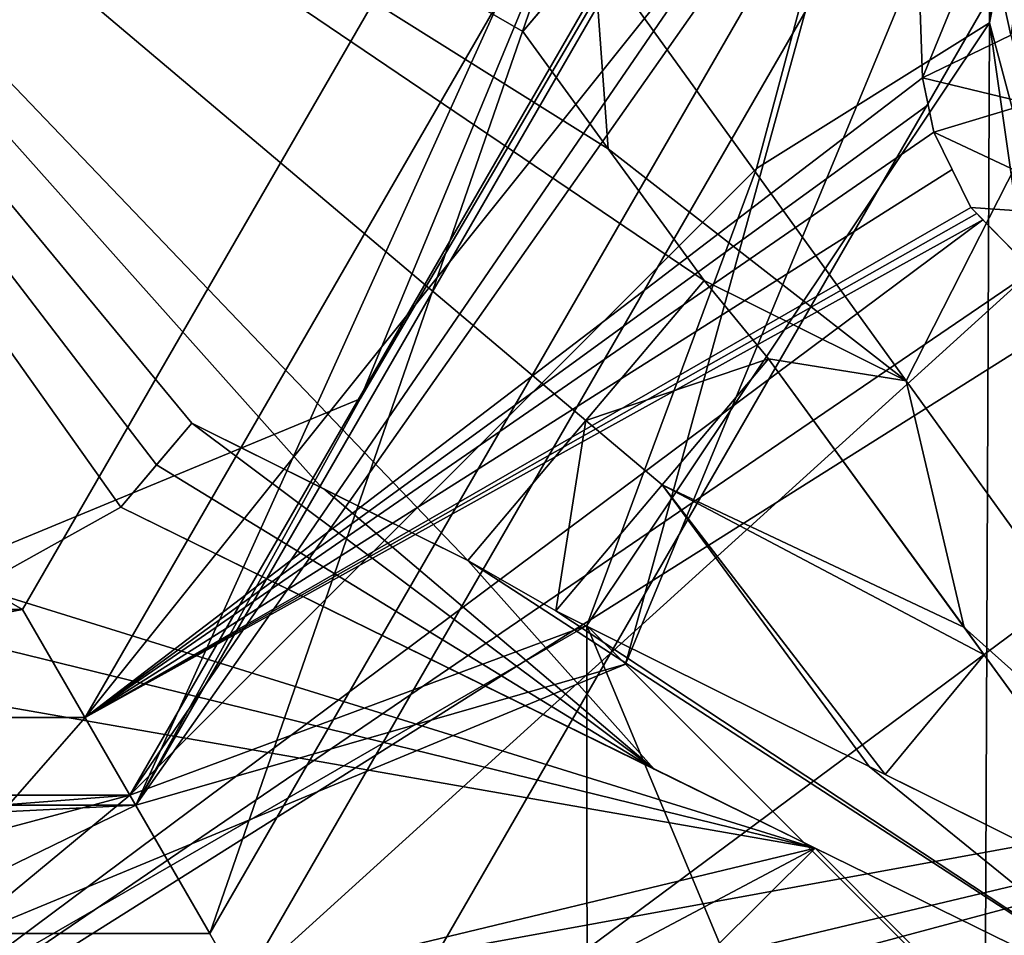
# Model space of a CAD drawing. Header units: millimetres. Extents: x -122 to 122, y -98 to 94.
# Tile 522 of 533: x 73.18 to 77.38, y 66.58 to 70.49. Entities that reach past the tile are written whole.
import ezdxf

# ---------------------------------------------------------------- set-up
doc = ezdxf.new("R2010")
doc.units = ezdxf.units.MM
doc.header["$LTSCALE"] = 26.699852
for name, color, linetype in [('31', 7, 'CONTINUOUS'), ('32', 7, 'CONTINUOUS'), ('35', 7, 'CONTINUOUS'), ('4797', 7, 'CONTINUOUS'), ('4798', 7, 'CONTINUOUS'), ('4800', 7, 'CONTINUOUS'), ('4807', 7, 'CONTINUOUS'), ('4811', 7, 'CONTINUOUS'), ('4814', 7, 'CONTINUOUS'), ('4819', 7, 'CONTINUOUS'), ('4821', 7, 'CONTINUOUS'), ('4822', 7, 'CONTINUOUS'), ('4823', 7, 'CONTINUOUS'), ('4824', 7, 'CONTINUOUS'), ('4826', 7, 'CONTINUOUS'), ('4860', 7, 'CONTINUOUS'), ('4861', 7, 'CONTINUOUS'), ('4862', 7, 'CONTINUOUS'), ('4863', 7, 'CONTINUOUS'), ('4864', 7, 'CONTINUOUS'), ('4865', 7, 'CONTINUOUS'), ('4866', 7, 'CONTINUOUS'), ('4867', 7, 'CONTINUOUS'), ('4868', 7, 'CONTINUOUS'), ('4869', 7, 'CONTINUOUS'), ('5013', 7, 'CONTINUOUS'), ('792', 7, 'CONTINUOUS'), ('793', 7, 'CONTINUOUS'), ('801', 7, 'CONTINUOUS'), ('802', 7, 'CONTINUOUS'), ('804', 7, 'CONTINUOUS'), ('806', 7, 'CONTINUOUS'), ('808', 7, 'CONTINUOUS'), ('810', 7, 'CONTINUOUS'), ('917', 7, 'CONTINUOUS'), ('918', 7, 'CONTINUOUS'), ('919', 7, 'CONTINUOUS'), ('963', 7, 'CONTINUOUS'), ('964', 7, 'CONTINUOUS')]:
    doc.layers.add(name, color=color, linetype=linetype)

msp = doc.modelspace()

# ---------------------------------------------------------------- linework, layer by layer
at = {"layer": '31', "color": 7, "linetype": 'Continuous', "true_color": 0xf5f5f5}
for points in [[(80.6065, 62.8935, -12), (85, 73.5, -12), (74.4996, 65.7056, -12), (80.6065, 62.8935, -12)], [(74.4996, 65.7056, -12), (85, 73.5, -12), (79, 73.5, -12), (74.4996, 65.7056, -12)]]:
    msp.add_3dface(points, dxfattribs=at)
at = {"layer": '32', "color": 7, "linetype": 'Continuous', "true_color": 0xf5f5f5}
msp.add_3dface([(79, 73.5, -15), (80.6065, 62.8935, -15), (74.4996, 65.7056, -15), (79, 73.5, -15)], dxfattribs=at)
at = {"layer": '35', "color": 7, "linetype": 'Continuous', "true_color": 0xf5f5f5}
for points in [[(74.4996, 65.7056, -12), (79, 73.5, -12), (74.4996, 65.7056, -15), (74.4996, 65.7056, -12)], [(79, 73.5, -12), (79, 73.5, -15), (74.4996, 65.7056, -15), (79, 73.5, -12)]]:
    msp.add_3dface(points, dxfattribs=at)
at = {"layer": '4797', "color": 7, "linetype": 'Continuous', "true_color": 0xf5f5f5}
for points in [[(75.4786, 70.6172, 19.8385), (70, 73.5, 20.5), (75.3248, 70.435, 19.8486), (75.4786, 70.6172, 19.8385)], [(75.3248, 70.435, 19.8486), (70, 73.5, 20.5), (75.6897, 69.934, 19.7202), (75.3248, 70.435, 19.8486)], [(75.6897, 69.934, 19.7202), (70, 73.5, 20.5), (76.0986, 69.3726, 19.5595), (75.6897, 69.934, 19.7202)], [(76.0986, 69.3726, 19.5595), (70, 73.5, 20.5), (75.5945, 68.7758, 19.5703), (76.0986, 69.3726, 19.5595)], [(75.5945, 68.7758, 19.5703), (70, 73.5, 20.5), (75.0905, 68.1788, 19.5595), (75.5945, 68.7758, 19.5703)], [(75.0905, 68.1788, 19.5595), (70, 73.5, 20.5), (74.4703, 68.487, 19.7198), (75.0905, 68.1788, 19.5595)], [(74.4703, 68.487, 19.7198), (70, 73.5, 20.5), (73.9135, 68.7637, 19.8486), (74.4703, 68.487, 19.7198)], [(73.9135, 68.7637, 19.8486), (70, 73.5, 20.5), (73.7636, 68.5862, 19.8388), (73.9135, 68.7637, 19.8486)], [(73.7636, 68.5862, 19.8388), (70, 73.5, 20.5), (73.6111, 68.4056, 19.8269), (73.7636, 68.5862, 19.8388)], [(73.6111, 68.4056, 19.8269), (70, 73.5, 20.5), (72.9957, 68.0636, 19.835), (73.6111, 68.4056, 19.8269)], [(76.9599, 68.9443, 19.2944), (79.2773, 73.5, 18.9925), (75.6273, 70.7932, 19.8269), (76.9599, 68.9443, 19.2944)], [(77.5107, 68.1803, 19.017), (79.2773, 73.5, 18.9925), (76.9599, 68.9443, 19.2944), (77.5107, 68.1803, 19.017)], [(76.5724, 66.9521, 18.9925), (73.6111, 68.4056, 19.8269), (72.9957, 68.0636, 19.835), (76.5724, 66.9521, 18.9925)], [(75.8819, 67.291, 19.2238), (73.6111, 68.4056, 19.8269), (76.5724, 66.9521, 18.9925), (75.8819, 67.291, 19.2238)], [(73.067, 67.811, 19.7783), (76.5724, 66.9521, 18.9925), (72.9957, 68.0636, 19.835), (73.067, 67.811, 19.7783)], [(73.1402, 67.5517, 19.7175), (76.5724, 66.9521, 18.9925), (73.067, 67.811, 19.7783), (73.1402, 67.5517, 19.7175)], [(72.4409, 65.9567, 19.4069), (76.5724, 66.9521, 18.9925), (73.1402, 67.5517, 19.7175), (72.4409, 65.9567, 19.4069)], [(76.5724, 66.9521, 18.9925), (71.7575, 64.3979, 18.9948), (73.9609, 64.3566, 18.7536), (76.5724, 66.9521, 18.9925)], [(71.7575, 64.3979, 18.9948), (76.5724, 66.9521, 18.9925), (72.4409, 65.9567, 19.4069), (71.7575, 64.3979, 18.9948)], [(82.4451, 61.0549, 14.625), (76.5724, 66.9521, 18.9925), (73.9609, 64.3566, 18.7536), (82.4451, 61.0549, 14.625)], [(76.5724, 66.9521, 18.9925), (82.4451, 61.0549, 14.625), (78.2377, 66.1347, 18.3364), (76.5724, 66.9521, 18.9925)]]:
    msp.add_3dface(points, dxfattribs=at)
at = {"layer": '4798', "color": 7, "linetype": 'Continuous', "true_color": 0xf5f5f5}
for points in [[(77.981, 73.5, -10), (73.9905, 66.5883, -10), (77.981, 73.5, -66.4045), (77.981, 73.5, -10)], [(77.981, 73.5, -66.4045), (73.9905, 66.5883, -10), (73.9905, 66.5883, -66.4045), (77.981, 73.5, -66.4045)], [(73.9905, 66.5883, -10), (66.0095, 66.5883, -10), (73.9905, 66.5883, -66.4045), (73.9905, 66.5883, -10)], [(73.9905, 66.5883, -66.4045), (66.0095, 66.5883, -10), (66.0095, 66.5883, -66.4045), (73.9905, 66.5883, -66.4045)]]:
    msp.add_3dface(points, dxfattribs=at)
at = {"layer": '4800', "color": 7, "linetype": 'Continuous', "true_color": 0xf5f5f5}
for points in [[(76.3733, 69.0384, 19.4483), (75.9197, 68.5013, 19.457), (77.2079, 67.8923, 19.0404), (76.3733, 69.0384, 19.4483)], [(75.9197, 68.5013, 19.457), (75.466, 67.964, 19.4483), (76.8022, 67.2999, 19.0169), (75.9197, 68.5013, 19.457)], [(77.2079, 67.8923, 19.0404), (75.9197, 68.5013, 19.457), (77.2923, 67.7764, 18.9948), (77.2079, 67.8923, 19.0404)], [(77.2923, 67.7764, 18.9948), (75.9197, 68.5013, 19.457), (76.8705, 67.266, 18.9925), (77.2923, 67.7764, 18.9948)], [(76.8705, 67.266, 18.9925), (75.9197, 68.5013, 19.457), (76.8022, 67.2999, 19.0169), (76.8705, 67.266, 18.9925)], [(77.2923, 67.7764, 18.9948), (76.8705, 67.266, 18.9925), (78.1142, 66.648, 18.5075), (77.2923, 67.7764, 18.9948)]]:
    msp.add_3dface(points, dxfattribs=at)
at = {"layer": '4807', "color": 7, "linetype": 'Continuous', "true_color": 0xf5f5f5}
for points in [[(77.8392, 67.0364, 11), (77.2889, 66.1948, 11), (77.8154, 66.977, 1.1922), (77.8392, 67.0364, 11)], [(77.2889, 66.1948, 11), (77.2971, 66.2029, 1.25), (77.8154, 66.977, 1.1922), (77.2889, 66.1948, 11)]]:
    msp.add_3dface(points, dxfattribs=at)
at = {"layer": '4811', "color": 7, "linetype": 'Continuous', "true_color": 0xf5f5f5}
msp.add_3dface([(77.9924, 65.4841, 12), (77.2889, 66.1948, 11), (77.8392, 67.0364, 11), (77.9924, 65.4841, 12)], dxfattribs=at)
at = {"layer": '4814', "color": 7, "linetype": 'Continuous', "true_color": 0xf5f5f5}
for points in [[(63.6145, 73.5, -68), (76.3855, 73.5, -68), (73.1918, 67.9698, -68), (63.6145, 73.5, -68)], [(66.8082, 67.9698, -68), (63.6145, 73.5, -68), (73.1918, 67.9698, -68), (66.8082, 67.9698, -68)]]:
    msp.add_3dface(points, dxfattribs=at)
at = {"layer": '4819', "color": 7, "linetype": 'Continuous', "true_color": 0xf5f5f5}
for points in [[(73.1918, 67.9698, -68), (76.3855, 73.5, -68), (73.9905, 66.5883, -66.4045), (73.1918, 67.9698, -68)], [(76.3855, 73.5, -68), (77.981, 73.5, -66.4045), (73.9905, 66.5883, -66.4045), (76.3855, 73.5, -68)], [(66.8082, 67.9698, -68), (73.1918, 67.9698, -68), (66.0095, 66.5883, -66.4045), (66.8082, 67.9698, -68)], [(73.1918, 67.9698, -68), (73.9905, 66.5883, -66.4045), (66.0095, 66.5883, -66.4045), (73.1918, 67.9698, -68)]]:
    msp.add_3dface(points, dxfattribs=at)
at = {"layer": '4821', "color": 7, "linetype": 'Continuous', "true_color": 0xf5f5f5}
for points in [[(77.9175, 73.5, 0.2556), (78, 67.9, 1.0205), (77.3157, 70.4722, 0.2556), (77.9175, 73.5, 0.2556)], [(77.2971, 66.2029, 1.25), (75.5985, 67.9015, 0.2556), (77.3157, 70.4722, 0.2556), (77.2971, 66.2029, 1.25)], [(77.8154, 66.977, 1.1922), (77.2971, 66.2029, 1.25), (77.3157, 70.4722, 0.2556), (77.8154, 66.977, 1.1922)], [(78, 67.9, 1.0205), (77.8154, 66.977, 1.1922), (77.3157, 70.4722, 0.2556), (78, 67.9, 1.0205)]]:
    msp.add_3dface(points, dxfattribs=at)
at = {"layer": '4822', "color": 7, "linetype": 'Continuous', "true_color": 0xf5f5f5}
for points in [[(75.5985, 67.9015, 0.2556), (75.6, 65.5, 1.0205), (72.0493, 65.8523, 0.2556), (75.5985, 67.9015, 0.2556)], [(76.5241, 65.6851, 1.1923), (75.6, 65.5, 1.0205), (75.5985, 67.9015, 0.2556), (76.5241, 65.6851, 1.1923)], [(77.2971, 66.2029, 1.25), (76.5241, 65.6851, 1.1923), (75.5985, 67.9015, 0.2556), (77.2971, 66.2029, 1.25)]]:
    msp.add_3dface(points, dxfattribs=at)
at = {"layer": '4823', "color": 7, "linetype": 'Continuous', "true_color": 0xf5f5f5}
for points in [[(77.3, 73.5, -10), (73.65, 67.178, -10), (77.981, 73.5, -10), (77.3, 73.5, -10)], [(77.981, 73.5, -10), (73.65, 67.178, -10), (73.9905, 66.5883, -10), (77.981, 73.5, -10)], [(73.65, 67.178, -10), (66.35, 67.178, -10), (66.0095, 66.5883, -10), (73.65, 67.178, -10)], [(73.9905, 66.5883, -10), (73.65, 67.178, -10), (66.0095, 66.5883, -10), (73.9905, 66.5883, -10)]]:
    msp.add_3dface(points, dxfattribs=at)
at = {"layer": '4824', "color": 7, "linetype": 'Continuous', "true_color": 0xf5f5f5}
for points in [[(73.65, 67.178, -10), (77.3, 73.5, -10), (76.322, 69.85, -0.6683), (73.65, 67.178, -10)], [(77.3, 73.5, -10), (77.3, 73.5, -0.6683), (76.322, 69.85, -0.6683), (77.3, 73.5, -10)], [(73.65, 67.178, -0.6683), (73.65, 67.178, -10), (76.322, 69.85, -0.6683), (73.65, 67.178, -0.6683)], [(66.35, 67.178, -10), (73.65, 67.178, -10), (66.35, 67.178, -0.6683), (66.35, 67.178, -10)], [(66.35, 67.178, -0.6683), (73.65, 67.178, -10), (70, 66.2, -0.6683), (66.35, 67.178, -0.6683)], [(70, 66.2, -0.6683), (73.65, 67.178, -10), (73.65, 67.178, -0.6683), (70, 66.2, -0.6683)]]:
    msp.add_3dface(points, dxfattribs=at)
at = {"layer": '4826', "color": 7, "linetype": 'Continuous', "true_color": 0xf5f5f5}
for points in [[(76.322, 69.85, -0.6683), (77.3, 73.5, -0.6683), (77.3157, 70.4722, 0.2556), (76.322, 69.85, -0.6683)], [(77.3157, 70.4722, 0.2556), (77.3, 73.5, -0.6683), (77.4686, 73.5, -0.1127), (77.3157, 70.4722, 0.2556)], [(77.9175, 73.5, 0.2556), (77.3157, 70.4722, 0.2556), (77.4686, 73.5, -0.1127), (77.9175, 73.5, 0.2556)], [(75.5985, 67.9015, 0.2556), (76.322, 69.85, -0.6683), (77.3157, 70.4722, 0.2556), (75.5985, 67.9015, 0.2556)], [(73.65, 67.178, -0.6683), (76.322, 69.85, -0.6683), (75.5985, 67.9015, 0.2556), (73.65, 67.178, -0.6683)], [(73.65, 67.178, -0.6683), (75.5985, 67.9015, 0.2556), (72.0493, 65.8523, 0.2556), (73.65, 67.178, -0.6683)], [(70, 66.2, -0.6683), (73.65, 67.178, -0.6683), (72.0493, 65.8523, 0.2556), (70, 66.2, -0.6683)]]:
    msp.add_3dface(points, dxfattribs=at)
at = {"layer": '4860', "color": 7, "linetype": 'Continuous', "true_color": 0xf5f5f5}
for points in [[(76.9599, 68.9443, 19.2944), (75.6273, 70.7932, 19.8269), (76.9595, 68.9449, 20.336), (76.9599, 68.9443, 19.2944)], [(75.6273, 70.7932, 19.8269), (75.6273, 70.7932, 20.8496), (76.9595, 68.9449, 20.336), (75.6273, 70.7932, 19.8269)], [(78.6409, 66.6122, 19.4132), (76.9599, 68.9443, 19.2944), (76.9595, 68.9449, 20.336), (78.6409, 66.6122, 19.4132)], [(77.5107, 68.1803, 19.017), (76.9599, 68.9443, 19.2944), (78.6409, 66.6122, 19.4132), (77.5107, 68.1803, 19.017)]]:
    msp.add_3dface(points, dxfattribs=at)
at = {"layer": '4861', "color": 7, "linetype": 'Continuous', "true_color": 0xf5f5f5}
for points in [[(75.4786, 70.6172, 19.8385), (75.3248, 70.435, 19.8486), (75.6273, 70.7932, 20.8496), (75.4786, 70.6172, 19.8385)], [(75.6273, 70.7932, 20.8496), (75.3248, 70.435, 19.8486), (75.3248, 70.435, 20.8706), (75.6273, 70.7932, 20.8496)]]:
    msp.add_3dface(points, dxfattribs=at)
at = {"layer": '4862', "color": 7, "linetype": 'Continuous', "true_color": 0xf5f5f5}
for points in [[(75.3248, 70.435, 19.8486), (75.6897, 69.934, 19.7202), (75.3248, 70.435, 20.8706), (75.3248, 70.435, 19.8486)], [(75.3248, 70.435, 20.8706), (75.6897, 69.934, 19.7202), (75.6898, 69.9338, 20.7465), (75.3248, 70.435, 20.8706)], [(75.6897, 69.934, 19.7202), (76.0986, 69.3726, 19.5595), (75.6898, 69.9338, 20.7465), (75.6897, 69.934, 19.7202)], [(76.0986, 69.3726, 19.5595), (76.0986, 69.3726, 20.5915), (75.6898, 69.9338, 20.7465), (76.0986, 69.3726, 19.5595)]]:
    msp.add_3dface(points, dxfattribs=at)
at = {"layer": '4863', "color": 7, "linetype": 'Continuous', "true_color": 0xf5f5f5}
for points in [[(76.0986, 69.3726, 20.5915), (75.5945, 68.7758, 19.5703), (75.5944, 68.7756, 20.6019), (76.0986, 69.3726, 20.5915)], [(76.0986, 69.3726, 19.5595), (75.5945, 68.7758, 19.5703), (76.0986, 69.3726, 20.5915), (76.0986, 69.3726, 19.5595)], [(75.5945, 68.7758, 19.5703), (75.0905, 68.1788, 19.5595), (75.5944, 68.7756, 20.6019), (75.5945, 68.7758, 19.5703)], [(75.0905, 68.1788, 19.5595), (75.0905, 68.1788, 20.5915), (75.5944, 68.7756, 20.6019), (75.0905, 68.1788, 19.5595)]]:
    msp.add_3dface(points, dxfattribs=at)
at = {"layer": '4864', "color": 7, "linetype": 'Continuous', "true_color": 0xf5f5f5}
for points in [[(74.4703, 68.487, 19.7198), (73.9135, 68.7637, 19.8486), (74.4766, 68.4839, 20.7447), (74.4703, 68.487, 19.7198)], [(73.9135, 68.7637, 19.8486), (73.9135, 68.7637, 20.8706), (74.4766, 68.4839, 20.7447), (73.9135, 68.7637, 19.8486)], [(75.0905, 68.1788, 19.5595), (74.4703, 68.487, 19.7198), (75.0905, 68.1788, 20.5915), (75.0905, 68.1788, 19.5595)], [(75.0905, 68.1788, 20.5915), (74.4703, 68.487, 19.7198), (74.4766, 68.4839, 20.7447), (75.0905, 68.1788, 20.5915)]]:
    msp.add_3dface(points, dxfattribs=at)
at = {"layer": '4865', "color": 7, "linetype": 'Continuous', "true_color": 0xf5f5f5}
for points in [[(73.9135, 68.7637, 19.8486), (73.7636, 68.5862, 19.8388), (73.6111, 68.4056, 20.8496), (73.9135, 68.7637, 19.8486)], [(73.9135, 68.7637, 19.8486), (73.6111, 68.4056, 20.8496), (73.7636, 68.5862, 20.8611), (73.9135, 68.7637, 19.8486)], [(73.9135, 68.7637, 20.8706), (73.9135, 68.7637, 19.8486), (73.7636, 68.5862, 20.8611), (73.9135, 68.7637, 20.8706)], [(73.7636, 68.5862, 19.8388), (73.6111, 68.4056, 19.8269), (73.6111, 68.4056, 20.8496), (73.7636, 68.5862, 19.8388)]]:
    msp.add_3dface(points, dxfattribs=at)
at = {"layer": '4866', "color": 7, "linetype": 'Continuous', "true_color": 0xf5f5f5}
for points in [[(73.6111, 68.4056, 19.8269), (75.8819, 67.291, 19.2238), (73.6111, 68.4056, 20.8496), (73.6111, 68.4056, 19.8269)], [(73.6111, 68.4056, 20.8496), (75.8819, 67.291, 19.2238), (75.8856, 67.2892, 20.2667), (73.6111, 68.4056, 20.8496)], [(75.8819, 67.291, 19.2238), (76.5724, 66.9521, 18.9925), (75.8856, 67.2892, 20.2667), (75.8819, 67.291, 19.2238)], [(76.5724, 66.9521, 18.9925), (78.2377, 66.1347, 18.3364), (75.8856, 67.2892, 20.2667), (76.5724, 66.9521, 18.9925)], [(78.2377, 66.1347, 18.3364), (78.2377, 66.1347, 19.4132), (75.8856, 67.2892, 20.2667), (78.2377, 66.1347, 18.3364)]]:
    msp.add_3dface(points, dxfattribs=at)
at = {"layer": '4867', "color": 7, "linetype": 'Continuous', "true_color": 0xf5f5f5}
for points in [[(76.8022, 67.2999, 19.0169), (75.466, 67.964, 19.4483), (76.8021, 67.3, 20.0683), (76.8022, 67.2999, 19.0169)], [(75.466, 67.964, 19.4483), (75.466, 67.964, 20.4842), (76.8021, 67.3, 20.0683), (75.466, 67.964, 19.4483)], [(78.1142, 66.648, 19.5778), (76.8022, 67.2999, 19.0169), (76.8021, 67.3, 20.0683), (78.1142, 66.648, 19.5778)], [(76.8705, 67.266, 18.9925), (76.8022, 67.2999, 19.0169), (78.1142, 66.648, 19.5778), (76.8705, 67.266, 18.9925)], [(78.1142, 66.648, 18.5075), (76.8705, 67.266, 18.9925), (78.1142, 66.648, 19.5778), (78.1142, 66.648, 18.5075)]]:
    msp.add_3dface(points, dxfattribs=at)
at = {"layer": '4868', "color": 7, "linetype": 'Continuous', "true_color": 0xf5f5f5}
for points in [[(75.9197, 68.5013, 19.457), (76.3733, 69.0384, 19.4483), (75.9197, 68.5013, 20.4927), (75.9197, 68.5013, 19.457)], [(76.3733, 69.0384, 19.4483), (76.3733, 69.0384, 20.4842), (75.9197, 68.5013, 20.4927), (76.3733, 69.0384, 19.4483)], [(75.466, 67.964, 19.4483), (75.9197, 68.5013, 19.457), (75.466, 67.964, 20.4842), (75.466, 67.964, 19.4483)], [(75.466, 67.964, 20.4842), (75.9197, 68.5013, 19.457), (75.9197, 68.5013, 20.4927), (75.466, 67.964, 20.4842)]]:
    msp.add_3dface(points, dxfattribs=at)
at = {"layer": '4869', "color": 7, "linetype": 'Continuous', "true_color": 0xf5f5f5}
for points in [[(76.3733, 69.0384, 19.4483), (77.2079, 67.8923, 19.0404), (76.3733, 69.0384, 20.4842), (76.3733, 69.0384, 19.4483)], [(76.3733, 69.0384, 20.4842), (77.2079, 67.8923, 19.0404), (77.2075, 67.8929, 20.0912), (76.3733, 69.0384, 20.4842)], [(77.2079, 67.8923, 19.0404), (77.2923, 67.7764, 18.9948), (77.2075, 67.8929, 20.0912), (77.2079, 67.8923, 19.0404)], [(77.2923, 67.7764, 18.9948), (78.1142, 66.648, 18.5075), (77.2075, 67.8929, 20.0912), (77.2923, 67.7764, 18.9948)], [(78.1142, 66.648, 18.5075), (78.1142, 66.648, 19.5778), (77.2075, 67.8929, 20.0912), (78.1142, 66.648, 18.5075)]]:
    msp.add_3dface(points, dxfattribs=at)
at = {"layer": '5013', "color": 7, "linetype": 'Continuous', "true_color": 0xf5f5f5}
for points in [[(75.6273, 70.7932, 20.8496), (75.3248, 70.435, 20.8706), (75.6898, 69.9338, 20.7465), (75.6273, 70.7932, 20.8496)], [(76.9595, 68.9449, 20.336), (75.6273, 70.7932, 20.8496), (75.6898, 69.9338, 20.7465), (76.9595, 68.9449, 20.336)], [(76.0986, 69.3726, 20.5915), (76.9595, 68.9449, 20.336), (75.6898, 69.9338, 20.7465), (76.0986, 69.3726, 20.5915)], [(76.0986, 69.3726, 20.5915), (75.5944, 68.7756, 20.6019), (76.3733, 69.0384, 20.4842), (76.0986, 69.3726, 20.5915)], [(76.9595, 68.9449, 20.336), (76.0986, 69.3726, 20.5915), (76.3733, 69.0384, 20.4842), (76.9595, 68.9449, 20.336)], [(76.3733, 69.0384, 20.4842), (75.5944, 68.7756, 20.6019), (75.9197, 68.5013, 20.4927), (76.3733, 69.0384, 20.4842)], [(76.9595, 68.9449, 20.336), (76.3733, 69.0384, 20.4842), (77.2075, 67.8929, 20.0912), (76.9595, 68.9449, 20.336)], [(78.6409, 66.6122, 19.4132), (76.9595, 68.9449, 20.336), (77.2075, 67.8929, 20.0912), (78.6409, 66.6122, 19.4132)], [(75.5944, 68.7756, 20.6019), (75.0905, 68.1788, 20.5915), (75.466, 67.964, 20.4842), (75.5944, 68.7756, 20.6019)], [(75.5944, 68.7756, 20.6019), (75.466, 67.964, 20.4842), (75.9197, 68.5013, 20.4927), (75.5944, 68.7756, 20.6019)], [(73.9135, 68.7637, 20.8706), (73.7636, 68.5862, 20.8611), (75.8856, 67.2892, 20.2667), (73.9135, 68.7637, 20.8706)], [(74.4766, 68.4839, 20.7447), (73.9135, 68.7637, 20.8706), (75.8856, 67.2892, 20.2667), (74.4766, 68.4839, 20.7447)], [(73.7636, 68.5862, 20.8611), (73.6111, 68.4056, 20.8496), (75.8856, 67.2892, 20.2667), (73.7636, 68.5862, 20.8611)], [(75.0905, 68.1788, 20.5915), (74.4766, 68.4839, 20.7447), (75.8856, 67.2892, 20.2667), (75.0905, 68.1788, 20.5915)], [(78.2377, 66.1347, 19.4132), (75.0905, 68.1788, 20.5915), (75.8856, 67.2892, 20.2667), (78.2377, 66.1347, 19.4132)], [(75.0905, 68.1788, 20.5915), (78.2377, 66.1347, 19.4132), (75.466, 67.964, 20.4842), (75.0905, 68.1788, 20.5915)], [(75.466, 67.964, 20.4842), (78.2377, 66.1347, 19.4132), (76.8021, 67.3, 20.0683), (75.466, 67.964, 20.4842)], [(78.1142, 66.648, 19.5778), (78.6409, 66.6122, 19.4132), (77.2075, 67.8929, 20.0912), (78.1142, 66.648, 19.5778)], [(78.2377, 66.1347, 19.4132), (78.1142, 66.648, 19.5778), (76.8021, 67.3, 20.0683), (78.2377, 66.1347, 19.4132)]]:
    msp.add_3dface(points, dxfattribs=at)
at = {"layer": '792', "color": 7, "linetype": 'Continuous', "true_color": 0xf5f5f5}
for points in [[(78.25, 73.5, -15), (74.125, 66.3553, -15), (82, 73.5, -15), (78.25, 73.5, -15)], [(82, 73.5, -15), (74.125, 66.3553, -15), (80.3912, 67.4992, -15), (82, 73.5, -15)], [(80.3912, 67.4992, -15), (74.125, 66.3553, -15), (64, 63.1077, -15), (80.3912, 67.4992, -15)], [(76, 63.1077, -15), (80.3912, 67.4992, -15), (64, 63.1077, -15), (76, 63.1077, -15)]]:
    msp.add_3dface(points, dxfattribs=at)
at = {"layer": '793', "color": 7, "linetype": 'Continuous', "true_color": 0xf5f5f5}
for points in [[(77.2869, 69.6317, -28.55), (77.4999, 69.4136, -28.55), (71.6239, 65.4119, -28.55), (77.2869, 69.6317, -28.55)], [(77.4999, 69.4136, -28.55), (77.7124, 69.2494, -28.55), (71.6239, 65.4119, -28.55), (77.4999, 69.4136, -28.55)], [(77.7124, 69.2494, -28.55), (80.3912, 67.4992, -28.55), (71.6239, 65.4119, -28.55), (77.7124, 69.2494, -28.55)], [(64, 63.1077, -28.55), (59.6088, 67.4992, -28.55), (76, 63.1077, -28.55), (64, 63.1077, -28.55)], [(76, 63.1077, -28.55), (59.6088, 67.4992, -28.55), (71.6239, 65.4119, -28.55), (76, 63.1077, -28.55)], [(80.3912, 67.4992, -28.55), (76, 63.1077, -28.55), (71.6239, 65.4119, -28.55), (80.3912, 67.4992, -28.55)]]:
    msp.add_3dface(points, dxfattribs=at)
at = {"layer": '801', "color": 7, "linetype": 'Continuous', "true_color": 0xf5f5f5}
for points in [[(76.9175, 73.5, -16.3325), (76.9175, 73.5, -27.2175), (73.4587, 67.5093, -27.2175), (76.9175, 73.5, -16.3325)], [(76.9175, 73.5, -16.3325), (73.4587, 67.5093, -27.2175), (73.4587, 67.5093, -16.3325), (76.9175, 73.5, -16.3325)], [(73.4587, 67.5093, -27.2175), (66.5413, 67.5093, -27.2175), (73.4587, 67.5093, -16.3325), (73.4587, 67.5093, -27.2175)], [(73.4587, 67.5093, -16.3325), (66.5413, 67.5093, -27.2175), (66.5413, 67.5093, -16.3325), (73.4587, 67.5093, -16.3325)]]:
    msp.add_3dface(points, dxfattribs=at)
at = {"layer": '802', "color": 7, "linetype": 'Continuous', "true_color": 0xf5f5f5}
for points in [[(73.4587, 67.5093, -27.2175), (76.9175, 73.5, -27.2175), (77.0297, 70.2373, -28.05), (73.4587, 67.5093, -27.2175)], [(77.0297, 70.2373, -28.05), (76.9175, 73.5, -27.2175), (77.3006, 70.8992, -28.05), (77.0297, 70.2373, -28.05)], [(73.4587, 67.5093, -27.2175), (77.0297, 70.2373, -28.05), (77.054, 70.122, -28.1211), (73.4587, 67.5093, -27.2175)], [(77.0784, 70.006, -28.1938), (73.4587, 67.5093, -27.2175), (77.054, 70.122, -28.1211), (77.0784, 70.006, -28.1938)], [(77.1564, 69.8461, -28.3352), (73.4587, 67.5093, -27.2175), (77.0784, 70.006, -28.1938), (77.1564, 69.8461, -28.3352)], [(77.2351, 69.6848, -28.4794), (73.4587, 67.5093, -27.2175), (77.1564, 69.8461, -28.3352), (77.2351, 69.6848, -28.4794)], [(77.261, 69.6583, -28.5147), (73.4587, 67.5093, -27.2175), (77.2351, 69.6848, -28.4794), (77.261, 69.6583, -28.5147)], [(77.2869, 69.6317, -28.55), (73.4587, 67.5093, -27.2175), (77.261, 69.6583, -28.5147), (77.2869, 69.6317, -28.55)], [(77.2869, 69.6317, -28.55), (71.6239, 65.4119, -28.55), (73.4587, 67.5093, -27.2175), (77.2869, 69.6317, -28.55)], [(71.6239, 65.4119, -28.55), (66.5413, 67.5093, -27.2175), (73.4587, 67.5093, -27.2175), (71.6239, 65.4119, -28.55)]]:
    msp.add_3dface(points, dxfattribs=at)
at = {"layer": '804', "color": 7, "linetype": 'Continuous', "true_color": 0xf5f5f5}
for points in [[(74.125, 66.3553, -15), (78.25, 73.5, -15), (73.4587, 67.5093, -16.3325), (74.125, 66.3553, -15)], [(78.25, 73.5, -15), (76.9175, 73.5, -16.3325), (73.4587, 67.5093, -16.3325), (78.25, 73.5, -15)], [(65.875, 66.3553, -15), (74.125, 66.3553, -15), (66.5413, 67.5093, -16.3325), (65.875, 66.3553, -15)], [(74.125, 66.3553, -15), (73.4587, 67.5093, -16.3325), (66.5413, 67.5093, -16.3325), (74.125, 66.3553, -15)]]:
    msp.add_3dface(points, dxfattribs=at)
at = {"layer": '806', "color": 7, "linetype": 'Continuous', "true_color": 0xf5f5f5}
msp.add_3dface([(76, 63.1077, -28.55), (80.3912, 67.4992, -28.55), (78.9428, 64.8067, -28.2776), (76, 63.1077, -28.55)], dxfattribs=at)
at = {"layer": '808', "color": 7, "linetype": 'Continuous', "true_color": 0xf5f5f5}
msp.add_3dface([(80.3912, 67.4992, -15), (76, 63.1077, -15), (78.9428, 64.8067, -15.2724), (80.3912, 67.4992, -15)], dxfattribs=at)
at = {"layer": '810', "color": 7, "linetype": 'Continuous', "true_color": 0xf5f5f5}
for points in [[(77.0297, 70.2373, -28.05), (77.3006, 70.8992, -28.05), (77.4065, 70.4199, -28.05), (77.0297, 70.2373, -28.05)], [(77.4065, 70.4199, -28.05), (77.3006, 70.8992, -28.05), (77.4662, 70.841, -28.05), (77.4065, 70.4199, -28.05)], [(77.483, 70.1273, -28.05), (77.0297, 70.2373, -28.05), (77.4065, 70.4199, -28.05), (77.483, 70.1273, -28.05)], [(77.0297, 70.2373, -28.05), (77.483, 70.1273, -28.05), (77.0784, 70.006, -28.05), (77.0297, 70.2373, -28.05)], [(77.483, 70.1273, -28.05), (77.8522, 69.642, -28.05), (77.0784, 70.006, -28.05), (77.483, 70.1273, -28.05)], [(77.0784, 70.006, -28.05), (77.8522, 69.642, -28.05), (77.2351, 69.6848, -28.05), (77.0784, 70.006, -28.05)], [(77.2351, 69.6848, -28.05), (77.8522, 69.642, -28.05), (77.4999, 69.4136, -28.05), (77.2351, 69.6848, -28.05)]]:
    msp.add_3dface(points, dxfattribs=at)
at = {"layer": '917', "color": 7, "linetype": 'Continuous', "true_color": 0xf5f5f5}
for points in [[(77.4999, 69.4136, -28.55), (77.261, 69.6583, -28.5147), (77.2351, 69.6848, -28.4794), (77.4999, 69.4136, -28.55)], [(77.4999, 69.4136, -28.55), (77.2351, 69.6848, -28.4794), (77.2351, 69.6848, -28.05), (77.4999, 69.4136, -28.55)], [(77.4999, 69.4136, -28.55), (77.2351, 69.6848, -28.05), (77.4999, 69.4136, -28.05), (77.4999, 69.4136, -28.55)], [(77.4999, 69.4136, -28.55), (77.2869, 69.6317, -28.55), (77.261, 69.6583, -28.5147), (77.4999, 69.4136, -28.55)]]:
    msp.add_3dface(points, dxfattribs=at)
at = {"layer": '918', "color": 7, "linetype": 'Continuous', "true_color": 0xf5f5f5}
for points in [[(77.2351, 69.6848, -28.4794), (77.1564, 69.8461, -28.3352), (77.0784, 70.006, -28.05), (77.2351, 69.6848, -28.4794)], [(77.2351, 69.6848, -28.4794), (77.0784, 70.006, -28.05), (77.2351, 69.6848, -28.05), (77.2351, 69.6848, -28.4794)], [(77.1564, 69.8461, -28.3352), (77.0784, 70.006, -28.1938), (77.0784, 70.006, -28.05), (77.1564, 69.8461, -28.3352)]]:
    msp.add_3dface(points, dxfattribs=at)
at = {"layer": '919', "color": 7, "linetype": 'Continuous', "true_color": 0xf5f5f5}
for points in [[(77.054, 70.122, -28.1211), (77.0297, 70.2373, -28.05), (77.0784, 70.006, -28.05), (77.054, 70.122, -28.1211)], [(77.0784, 70.006, -28.1938), (77.054, 70.122, -28.1211), (77.0784, 70.006, -28.05), (77.0784, 70.006, -28.1938)]]:
    msp.add_3dface(points, dxfattribs=at)
at = {"layer": '963', "color": 7, "linetype": 'Continuous'}
for points in [[(78.15, 73.5, -61), (77.35, 73.5, -60.2), (73.675, 67.1347, -60.2), (78.15, 73.5, -61)], [(75.7629, 67.7371, -61), (78.15, 73.5, -61), (73.675, 67.1347, -60.2), (75.7629, 67.7371, -61)], [(77.35, 73.5, -61.8), (75.7629, 67.7371, -61), (73.675, 67.1347, -61.8), (77.35, 73.5, -61.8)], [(78.15, 73.5, -61), (75.7629, 67.7371, -61), (77.35, 73.5, -61.8), (78.15, 73.5, -61)], [(70, 65.35, -61), (75.7629, 67.7371, -61), (73.675, 67.1347, -60.2), (70, 65.35, -61)], [(75.7629, 67.7371, -61), (70, 65.35, -61), (73.675, 67.1347, -61.8), (75.7629, 67.7371, -61)], [(66.325, 67.1347, -60.2), (70, 65.35, -61), (73.675, 67.1347, -60.2), (66.325, 67.1347, -60.2)], [(73.675, 67.1347, -61.8), (70, 65.35, -61), (66.325, 67.1347, -61.8), (73.675, 67.1347, -61.8)]]:
    msp.add_3dface(points, dxfattribs=at)
at = {"layer": '964', "color": 7, "linetype": 'Continuous'}
for points in [[(73.675, 67.1347, -60.2), (77.35, 73.5, -60.2), (74.6315, 68.8685, -61), (73.675, 67.1347, -60.2)], [(77.35, 73.5, -61.8), (73.675, 67.1347, -61.8), (76.55, 73.5, -61), (77.35, 73.5, -61.8)], [(76.55, 73.5, -61), (73.675, 67.1347, -61.8), (74.6315, 68.8685, -61), (76.55, 73.5, -61)], [(77.35, 73.5, -60.2), (76.55, 73.5, -61), (74.6315, 68.8685, -61), (77.35, 73.5, -60.2)], [(73.675, 67.1347, -60.2), (74.6315, 68.8685, -61), (70, 66.95, -61), (73.675, 67.1347, -60.2)], [(74.6315, 68.8685, -61), (73.675, 67.1347, -61.8), (70, 66.95, -61), (74.6315, 68.8685, -61)], [(66.325, 67.1347, -60.2), (73.675, 67.1347, -60.2), (70, 66.95, -61), (66.325, 67.1347, -60.2)], [(73.675, 67.1347, -61.8), (66.325, 67.1347, -61.8), (70, 66.95, -61), (73.675, 67.1347, -61.8)]]:
    msp.add_3dface(points, dxfattribs=at)

doc.saveas('drawing.dxf')
